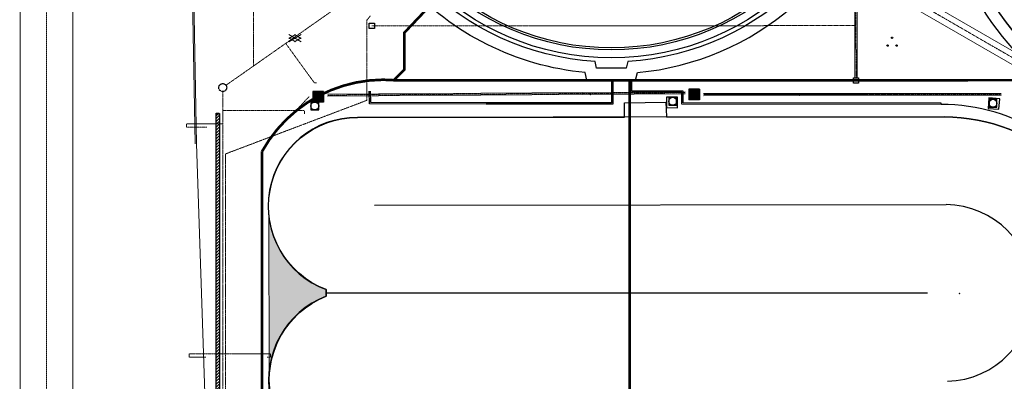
# Model space of a CAD drawing. Header units: metres. Extents: x -270273 to 328371, y -146885 to 591473.
# Tile 263 of 473: x -196725 to -121995, y 438410 to 465826. Entities that reach past the tile are written whole.
import ezdxf
from ezdxf.lldxf.tags import DXFTag

# ---------------------------------------------------------------- set-up
doc = ezdxf.new("R2010")
doc.units = ezdxf.units.M
for name, pattern in [('DASHED', [19.05, 12.7, -6.35]), ('GRENS', [1, 0.5, -0.25, 0, -0.25]), ('RI-AWZI_PROCESLEIDING', [18.45, 6, -1.8, 1.75, -1.8, 1.75, -1.8, 1.75, -1.8]), ('RI-AWZI_TERREINRIOLERING', [19.8, 6, -1.8, 2.4, -1.8, 1.8, -1.8, 2.4, -1.8]), ('STIPPELFIJN', [0.375, 0.25, -0.125])]:
    doc.linetypes.add(name, pattern=pattern)
for name, color, linetype, lineweight in [('B-CO-BC-BETONVORM-G', 50, 'Continuous', 18), ('B-XX-KG-KADASTRAAL-G', 2, 'GRENS', 18), ('B-XX-RI-AWZI_PROCESLEIDING-G', 30, 'RI-AWZI_PROCESLEIDING', 18), ('B-XX-RI-AWZI_TERREINRIOLERING-G', 211, 'RI-AWZI_TERREINRIOLERING', 18), ('B-XX-VH-BETONPLAAT-V', 253, 'Continuous', 18), ('B-XX-VH-VERHARDING-V', 253, 'Continuous', 18), ('B-XX-WH-WATER-G', 150, 'Continuous', 18)]:
    doc.layers.add(name, color=color, linetype=linetype, lineweight=lineweight)
for name, color, linetype in [('B-ME-RI-PUT-G', 253, 'Continuous'), ('B-XX-GR-BOOM-PAAL-G', 27, 'Continuous'), ('B-XX-GR-KRUIDEN-G', 98, 'Continuous'), ('B-XX-OG-BEBOUWING-G', 1, 'Continuous'), ('B-XX-VH-KANTVERHARDING-G', 253, 'Continuous'), ('B-XX-VH-KANTVERHARDING-GN', 60, 'STIPPELFIJN')]:
    doc.layers.add(name, color=color, linetype=linetype)
doc.layers.add('B-XX-KL-ELEKTRA-G_HDSR', color=190, linetype='HDSR_Elektra', transparency=0.5)
doc.styles.get("Standard").update_dxf_attribs({"font": 'iv-font.shx'})
tags = doc.linetypes.add('HDSR_Elektra', pattern='A,25,-2,["E",Standard,S=1.5,R=0,X=0,Y=-0.75],-4', length=31).pattern_tags.tags
tags[6] = DXFTag(74, 10)

# ---------------------------------------------------------------- blocks, each defined once
blk = doc.blocks.new('ASFALT')
at = {"layer": 'B-XX-VH-VERHARDING-V', "color": 251}
for p, q in [((0.042, 0.28), (-0.467, -0.025)), ((-0.467, 0.025), (0.042, -0.28)), ((0.467, -0.025), (-0.042, 0.28)), ((-0.042, -0.28), (0.467, 0.025))]:
    blk.add_line(p, q, dxfattribs=at)
for points in [[(0.467, -0.28), (-0.467, 0.28)], [(-0.467, -0.28), (0.467, 0.28)]]:
    blk.add_lwpolyline(points, dxfattribs=at)

msp = doc.modelspace()

# ---------------------------------------------------------------- hatches: boundary and pattern name
at = {"layer": 'B-XX-GR-BOOM-PAAL-G'}
h = msp.add_hatch(color=256, dxfattribs=at)
edge = h.paths.add_edge_path()
edge.add_arc((-130515.7327, 464459.5479), 50, 19.105802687, 379.105802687)
edge = h.paths.add_edge_path()
edge.add_arc((-130856.6285, 463867.1283), 50, 19.105802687, 379.105802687)
edge = h.paths.add_edge_path()
edge.add_arc((-130173.1301, 463868.1137), 50, 19.105802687, 379.105802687)
at = {"layer": 'B-XX-GR-KRUIDEN-G'}
h = msp.add_hatch(dxfattribs=at)
h.set_pattern_fill('SWAMP', color=256, scale=200, angle=-97.457491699, style=0)
h.set_pattern_definition([(0.0124, (-169787, 422764.2), (2539.05, 4399.95), [635, -4445]), (90.0124, (-169469.6, 422764.3), (-2540.95, 4398.85), [317.5, -8481.32]), (90.0124, (-169390.2, 422764.3), (-2540.95, 4398.85), [254, -8544.82]), (90.0124, (-169549, 422764.3), (-2540.95, 4398.85), [254, -8544.82]), (60.0124, (-169311, 422764.3), (-2540.94, 4398.855), [203.2, -4876.8]), (120.0124, (-169628.3, 422764.3), (-5079.99, -1.09), [203.2, -4876.8])])
edge = h.paths.add_edge_path()
edge.add_line((36170.9472, 467983.6184), (38807.233, 461086.9412))
edge.add_line((38807.233, 461086.9412), (38810.3624, 446608.8711))
edge.add_line((38810.3624, 446608.8711), (36139.8786, 446617.0471))
edge.add_line((36139.8786, 446617.0471), (36139.3863, 448894.8075))
edge.add_arc((26136.1817, 449088.8049), 10005.0855, -1.111027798, 90.281146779)
edge.add_line((26087.0876, 459093.77), (-20270.5154, 459143.9755))
edge.add_arc((-20265.5372, 463740.6222), 4596.6494, -137.937036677, -90.062051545, ccw=False)
edge.add_arc((-19672.5507, 464275.7307), 5395.3822, 181.617068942, 222.062963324, ccw=False)
edge.add_line((-25065.7842, 464123.4761), (-24911.4892, 502084.5462))
edge.add_line((-24911.4892, 502084.5462), (-40389.596, 502066.3386))
edge.add_line((-40389.596, 502066.3386), (-40389.5679, 501936.3442))
edge.add_line((-40389.5679, 501936.3442), (-53833.1309, 502045.977))
edge.add_line((-53833.1309, 502045.977), (-53832.4793, 499030.9938))
edge.add_arc((-53104.9668, 477843.061), 21200.4192, 91.966544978, 195.541667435)
edge.add_line((-73530.2108, 472162.6399), (-85297.5491, 472187.7091))
edge.add_arc((-105694.9499, 477855.2396), 21170.1409, -15.528246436, -5.121634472)
edge.add_line((-84609.3324, 475965.3729), (-84426.1974, 476009.7959))
edge.add_line((-84426.1974, 476009.7959), (-84404.1656, 479488.6016))
edge.add_line((-84404.1656, 479488.6016), (-84592.4424, 479546.1089))
edge.add_arc((-105694.9499, 477855.2396), 21170.1409, 4.581120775, 40.164163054)
edge.add_line((-89516.7368, 491509.5535), (-88685.4405, 492457.8708))
edge.add_line((-88685.4405, 492457.8708), (-91129.8677, 494858.1815))
edge.add_line((-91129.8677, 494858.1815), (-91980.7846, 493982.7483))
edge.add_arc((-105694.9499, 477855.2396), 21170.1409, 49.623538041, 84.878365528)
edge.add_line((-103805.0832, 498940.8572), (-103849.5062, 499123.9922))
edge.add_line((-103849.5062, 499123.9922), (-107328.3119, 499146.024))
edge.add_line((-107328.3119, 499146.024), (-107385.8192, 498957.7472))
edge.add_arc((-105694.9499, 477855.2396), 21170.1409, 94.581120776, 174.693162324)
edge.add_line((-126774.3486, 479813.2536), (-126963.3386, 479758.1356))
edge.add_line((-126963.3386, 479758.1356), (-126970.8713, 478568.7335))
edge.add_line((-126970.8713, 478568.7335), (-131112.6749, 478567.8383))
edge.add_arc((-151816.1218, 482872.4158), 21146.2078, -11.745369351, -5.344839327)
edge.add_line((-130761.8556, 480902.6507), (-130187.6684, 481039.2303))
edge.add_line((-130187.6684, 481039.2303), (-130188.4691, 484743.9745))
edge.add_line((-130188.4691, 484743.9745), (-130763.9199, 484864.1226))
edge.add_arc((-151816.1218, 482872.4158), 21146.2078, 5.40455287, 40.294335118)
edge.add_line((-135687.2267, 496547.9723), (-133699.597, 498565.198))
edge.add_line((-133699.597, 498565.198), (-136154.7736, 501065.7068))
edge.add_line((-136154.7736, 501065.7068), (-138168.0435, 499024.5692))
edge.add_arc((-151816.1218, 482872.4158), 21146.2078, 49.803206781, 84.655160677)
edge.add_line((-149846.3567, 503926.6821), (-149982.9363, 504500.8693))
edge.add_line((-149982.9363, 504500.8693), (-153687.6805, 504500.0685))
edge.add_line((-153687.6805, 504500.0685), (-153807.8287, 503924.6178))
edge.add_arc((-151816.1218, 482872.4158), 21146.2078, 95.40455287, 174.615348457)
edge.add_line((-172869.0143, 484856.8102), (-173444.5807, 484736.4292))
edge.add_line((-173444.5807, 484736.4292), (-173443.9373, 481031.7179))
edge.add_line((-173443.9373, 481031.7179), (-172869.7027, 480895.3377))
edge.add_arc((-151816.1218, 482872.4158), 21146.2078, 185.364740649, 210.810186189)
edge.add_line((-169977.941, 472041.422), (-173156.5236, 469766.6195))
edge.add_line((-173156.5236, 469766.6195), (-173318.7736, 469986.9156))
edge.add_line((-173318.7736, 469986.9156), (-183515.6316, 470032.0264))
edge.add_line((-183515.6316, 470032.0264), (-178966.2174, 504414.1056))
edge.add_line((-178966.2174, 504414.1056), (-138029.0908, 505121.838))
edge.add_line((-138029.0908, 505121.838), (-125211.8682, 505143.466))
edge.add_line((-125211.8682, 505143.466), (-121440.4628, 504962.4419))
edge.add_line((-121440.4628, 504962.4419), (-88409.978, 505411.5782))
edge.add_line((-88409.978, 505411.5782), (-55380.4993, 505934.7039))
edge.add_line((-55380.4993, 505934.7039), (-30572.423, 504796.219))
edge.add_line((-30572.423, 504796.219), (7219.6754, 502185.0736))
edge.add_line((7219.6754, 502185.0736), (36199.6742, 500183.6794))
edge.add_line((36199.6742, 500183.6794), (36170.9472, 467983.6184))
h.paths.add_polyline_path([(-84127.6167, 501450.8827), (-82224.8295, 503264.2573), (-80386.3966, 501456.3581), (-80382.3411, 499652.57), (-82305.7412, 499659.2658)], flags=16)
at = {"layer": 'B-XX-VH-KANTVERHARDING-GN'}
h = msp.add_hatch(dxfattribs=at)
h.set_pattern_fill('ANSI31', color=256, scale=50, angle=-97.457491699, style=0)
h.set_pattern_definition([(44.22691, (-138342.1, 392537.74), (-110.7284, 113.75756), [])])
h.paths.add_polyline_path([(-181542.3742, 398221.9747), (-181792.3742, 398221.9207), (-181805.4567, 458748.0462), (-181555.4567, 458748.1002)])
at = {"layer": 'B-XX-VH-VERHARDING-V'}
h = msp.add_hatch(dxfattribs=at)
h.set_pattern_fill('AR-CONC', color=256, scale=2.5, angle=-97.457491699, style=0)
h.set_pattern_definition([(50.0124, (-169787.06, 422764.22), (455.4703, -39.7493), [47.625, -523.875]), (355.0124, (-169787.06, 422764.22), (-88.21, 477.6226), [38.1, -419.1]), (100.4634, (-169749.1, 422760.9), (367.2616, 437.871), [40.475, -445.225]), (46.1966, (-169787.1, 422891.2), (677.72, -104.959), [71.437, -785.812]), (96.648, (-169730.6, 422882.5), (593.377, 618.692), [60.712, -667.837]), (351.1964, (-169787.1, 422891.2), (593.378, 618.691), [57.15, -628.65]), (21.0124, (-169723.58, 422859.5), (379.0925, -255.582), [47.625, -523.875]), (326.0124, (-169723.6, 422859.5), (154.4055, 460.503), [38.1, -419.1]), (71.4638, (-169692, 422838.2), (533.497, 204.9225), [40.475, -445.225]), (37.5124, (-169787.06, 422764.22), (7.6758, 211.3893), [0, -414.02, 0, -425.45, 0, -420.6875]), (7.5124, (-169787.06, 422764.22), (166.995, 250.4875), [0, -242.57, 0, -404.495, 0, -160.3375]), (327.5124, (-169928.66, 422764.2), (338.9796, -14.2486), [0, -158.75, 0, -495.3, 0, -657.225]), (317.5124, (-169992.16, 422764.18), (370.3092, 63.6463), [0, -206.375, 0, -328.93, 0, -466.725])])
edge = h.paths.add_edge_path()
edge.add_line((-177780.142, 438511.6841), (-177824.6447, 451308.5815))
edge.add_arc((-171092.9595, 451679.1701), 6741.8783, 183.151031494, 249.443428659)
edge.add_line((-173460.2489, 445366.5745), (-173467.5238, 444851.8916))
edge.add_arc((-170963.3253, 438511.7039), 6816.8167, 111.552646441, 180.000167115)

# ---------------------------------------------------------------- linework, layer by layer
at = {"layer": 'B-CO-BC-BETONVORM-G'}
for points in [[(-112461.1445, 458333.0941), (-132058.2548, 469630.2283, -0.0216437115), (-132112.8078, 469664.9047), (-134968.4326, 471658.6268)], [(-112910.6293, 457553.374), (-132507.7396, 468850.5082, -0.0216437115), (-132628.019, 468926.9633), (-135483.6438, 470920.6854)]]:
    msp.add_lwpolyline(points, format="xyb", dxfattribs=at)
at = {"layer": 'B-ME-RI-PUT-G'}
for p, q in [((-173658.6516, 460393.9206), (-174468.6515, 460393.6686)), ((-174468.6515, 460393.6686), (-174468.3995, 459583.6686)), ((-174401.1515, 460393.6896), (-174400.8995, 459583.6896)), ((-174333.6515, 460393.7106), (-174333.3995, 459583.7106)), ((-174266.1515, 460393.7316), (-174265.8995, 459583.7316)), ((-174198.6515, 460393.7526), (-174198.3995, 459583.7526)), ((-174131.1515, 460393.7736), (-174130.8995, 459583.7736)), ((-174063.6515, 460393.7946), (-174063.3995, 459583.7946)), ((-173996.1515, 460393.8156), (-173995.8996, 459583.8156)), ((-173928.6515, 460393.8366), (-173928.3996, 459583.8366)), ((-173861.1515, 460393.8576), (-173860.8996, 459583.8576)), ((-173793.6516, 460393.8786), (-173793.3996, 459583.8786)), ((-173726.1516, 460393.8996), (-173725.8996, 459583.8996)), ((-173658.6516, 460393.9206), (-173658.3996, 459583.9206)), ((-145120.4278, 460551.2926), (-145930.4278, 460551.0406)), ((-145930.4278, 460551.0406), (-145930.1758, 459741.0406)), ((-145120.4068, 460483.7926), (-145930.4068, 460483.5406)), ((-145120.3858, 460416.2926), (-145930.3858, 460416.0406)), ((-145120.3648, 460348.7926), (-145930.3648, 460348.5406)), ((-145862.9278, 460551.0616), (-145862.6758, 459741.0616)), ((-145795.4278, 460551.0826), (-145795.1758, 459741.0826)), ((-145727.9278, 460551.1036), (-145727.6758, 459741.1036)), ((-145660.4278, 460551.1246), (-145660.1758, 459741.1246)), ((-145592.9278, 460551.1456), (-145592.6758, 459741.1456)), ((-145525.4278, 460551.1666), (-145525.1758, 459741.1666)), ((-145457.9278, 460551.1876), (-145457.6758, 459741.1876)), ((-145390.4278, 460551.2086), (-145390.1758, 459741.2086)), ((-145322.9278, 460551.2296), (-145322.6758, 459741.2296)), ((-145255.4278, 460551.2506), (-145255.1758, 459741.2506)), ((-145187.9278, 460551.2716), (-145187.6758, 459741.2716)), ((-145120.4278, 460551.2926), (-145120.1758, 459741.2926)), ((-173658.6306, 460326.4206), (-174468.6305, 460326.1686)), ((-173658.6096, 460258.9206), (-174468.6095, 460258.6686)), ((-173658.5886, 460191.4206), (-174468.5885, 460191.1686)), ((-173658.5676, 460123.9206), (-174468.5675, 460123.6686)), ((-173658.5466, 460056.4206), (-174468.5465, 460056.1686)), ((-173658.5256, 459988.9206), (-174468.5255, 459988.6686)), ((-173658.5046, 459921.4206), (-174468.5045, 459921.1686)), ((-173658.4836, 459853.9206), (-174468.4835, 459853.6686)), ((-173658.4626, 459786.4206), (-174468.4625, 459786.1686)), ((-173658.4416, 459718.9206), (-174468.4415, 459718.6686)), ((-173658.4206, 459651.4206), (-174468.4205, 459651.1686)), ((-145120.3438, 460281.2926), (-145930.3438, 460281.0406)), ((-145120.3228, 460213.7926), (-145930.3228, 460213.5406)), ((-145120.3018, 460146.2926), (-145930.3018, 460146.0406)), ((-145120.2808, 460078.7926), (-145930.2808, 460078.5406)), ((-145120.2598, 460011.2926), (-145930.2598, 460011.0406)), ((-145120.2388, 459943.7926), (-145930.2388, 459943.5406)), ((-145120.2178, 459876.2926), (-145930.2178, 459876.0406)), ((-145120.1968, 459808.7926), (-145930.1968, 459808.5406)), ((-145120.1758, 459741.2926), (-145930.1758, 459741.0406)), ((-173658.3996, 459583.9206), (-174468.3995, 459583.6686))]:
    msp.add_line(p, q, dxfattribs=at)
at = {"layer": 'B-ME-RI-PUT-G', "lineweight": -3, "flags": 128}
for points in [[(-170198.2215, 465168.4419), (-170198.3086, 465568.4419), (-169798.3086, 465568.5289), (-169798.2215, 465168.529)], [(-133450.4241, 461007.4213), (-133450.5112, 461407.4213), (-133050.5112, 461407.5083), (-133050.4241, 461007.5083)]]:
    msp.add_lwpolyline(points, close=True, dxfattribs=at)
at = {"layer": 'B-ME-RI-PUT-G'}
for points in [[(-147628.575, 459961.7127), (-147642.6586, 459161.8371), (-146801.2419, 459147.0219), (-146787.1582, 459946.8975), (-147628.575, 459961.7127)], [(-123158.4869, 459897.5583), (-123224.4285, 459100.2812), (-122407.8763, 459032.7447), (-122341.9348, 459830.0227), (-123158.4869, 459897.5583)]]:
    msp.add_lwpolyline(points, dxfattribs=at)
for points in [[(-147462.1945, 459341.4741), (-146862.1945, 459341.6038), (-146862.3242, 459941.6038), (-147462.3242, 459941.4741)], [(-123152.2284, 459189.9878), (-122552.2284, 459190.1175), (-122552.3581, 459790.1175), (-123152.3581, 459789.9878)], [(-174630.5736, 458982.639), (-174030.5737, 458982.7686), (-174030.7034, 459582.7686), (-174630.7033, 459582.6389)]]:
    msp.add_lwpolyline(points, close=True, dxfattribs=at)
for centre, radius in [((-174063.5255, 459988.7946), 390), ((-145525.3018, 460146.1666), 390), ((-147162.2594, 459641.539), 300), ((-122852.2932, 459490.0527), 300), ((-174330.6385, 459282.7038), 300)]:
    msp.add_circle(centre, radius, dxfattribs=at)
at = {"layer": 'B-XX-GR-BOOM-PAAL-G'}
for centre in [(-130515.7327, 464459.5479), (-130856.6285, 463867.1283), (-130173.1301, 463868.1137)]:
    msp.add_circle(centre, 50, dxfattribs=at)
at = {"layer": 'B-XX-KG-KADASTRAAL-G', "ltscale": 0.8}
msp.add_lwpolyline([(-50800.4104, 512926.7489), (-187973.8805, 509712.4139), (-193014.1739, 485764.1523), (-194700.0152, 467756.9899), (-194702.7623, 430700.4997), (-194643.0153, 425651.1594), (-194645.629, 390395.6931), (-194746.6358, 381630.952), (-160621.1617, 380139.4), (-150747.9274, 380175.5005), (-150748.3737, 382180.1951), (-144930.2857, 382204.3167), (-139629.1935, 382150.7584), (-130664.2301, 381852.4047), (-130677.9589, 379891.208), (-117630.3939, 379417.5318)], dxfattribs=at)
at = {"layer": 'B-XX-KL-ELEKTRA-G_HDSR', "linetype": 'DASHED', "const_width": 200}
for points in [[(-168322.8384, 461247.0938), (-167538.1733, 462032.0989), (-167538.7796, 464832.0988), (-151942.3311, 481235.4763)], [(-168138, 461231.969), (-119433.6076, 461242.4962), (-115729.2059, 455758.3197), (-115728.1062, 450670.312)], [(-150433.6201, 461235.8025), (-150426.1916, 426928.8954)], [(-178327.4627, 432806.781), (-178332.4405, 455836.7805)]]:
    msp.add_lwpolyline(points, dxfattribs=at)
msp.add_lwpolyline([(-168137.8881, 461231.969, 0.2968485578), (-178332.4405, 455836.7805)], format="xyb", dxfattribs=at)
at = {"layer": 'B-XX-OG-BEBOUWING-G', "ltscale": 1.6}
for p, q in [((-169784.6117, 451766.863), (-126419.2661, 451812.5319)), ((-173463.8871, 445109.2331), (-127836.5893, 445123.4276))]:
    msp.add_line(p, q, dxfattribs=at)
at = {"layer": 'B-XX-OG-BEBOUWING-G'}
for points in [[(-138124.481, 497787.1032), (-136156.2324, 499782.5963), (-134961.9937, 498566.3072), (-136917.5697, 496581.6125, -0.1722066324), (-131608.4536, 484121.0449), (-131088.1847, 484012.4181), (-131087.7919, 481750.2323), (-131608.2909, 481626.4233, -0.3784841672), (-150563.1103, 462665.0189), (-150686.7385, 462144.4769), (-152948.9244, 462144.084), (-153057.7318, 462664.3151, -0.3785461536), (-172023.5188, 481619.4043), (-172544.0608, 481743.0325), (-172544.4537, 484005.2184), (-172024.2226, 484114.0258, -0.3786081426), (-153064.7509, 503080.0841), (-152956.1242, 503600.3529), (-150693.9383, 503600.7458), (-150570.1293, 503080.2468, -0.1719370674)], [(-125925.3848, 479123.3551), (-126067.6034, 479081.8777), (-126080.9352, 476976.8021), (-125944.5023, 476941.8722, 0.3830161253), (-106963.0654, 457624.8048), (-106921.588, 457482.5861), (-104816.5124, 457469.2544), (-104781.5825, 457605.6873, 0.3844101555), (-85458.5904, 476685.4685), (-85321.726, 476718.6676), (-85308.3943, 478823.7432), (-85450.0761, 478867.0185, 0.3830161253), (-104525.1788, 498091.5992), (-104558.3779, 498228.4635), (-106663.4535, 498241.7953), (-106706.7288, 498100.1134, 0.3816233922)]]:
    msp.add_lwpolyline(points, format="xyb", close=True, dxfattribs=at)
for points in [[(-125932.0612, 476733.5879, 0.3827550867), (-106825.4656, 457598.5368), (-106779.4478, 457455.5623), (-104763.7156, 457421.4632), (-104721.2708, 457609.8514, 0.3836711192), (-85459.4675, 476693.7548)], [(-171068.4695, 431695.6982, -0.8211431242), (-173467.5238, 444851.8916), (-173461.9631, 445367.2064), (-173460.2489, 445366.5745, -0.835829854), (-171079.2971, 458421.0345), (-152404.4262, 458448.6514), (-150819.1734, 458448.5925), (-150819.0979, 459521.5295), (-147689.0908, 459569.3057), (-147634.9241, 458449.8757), (-138570.9539, 458452.2022), (-126544.753, 458455.2891, -0.190392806), (-117398.426, 454852.3447)], [(-113360.5657, 442811.4427, -0.3475237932), (-125662.1683, 431711.0854)]]:
    msp.add_lwpolyline(points, format="xyb", dxfattribs=at)
for points in [[(-126544.753, 458455.2891), (-156244.283, 458447.6658), (-171079.297, 458421.0348)], [(-173460.2489, 445366.5745), (-173467.5238, 444851.8916)]]:
    msp.add_lwpolyline(points, dxfattribs=at)
for radius in [19938.4213, 19338.4213, 19188.4213]:
    msp.add_circle((-151816.1218, 482872.4158), radius, dxfattribs=at)
for centre, radius, start, end in [((-171132.6765, 451686.4141), 6734.832, 89.545877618, 249.781448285), ((-126531.0307, 445079.3571), 13375.939, 46.940024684, 90.058782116), ((-126541.4846, 445052.6809), 13370.1073, 269.876248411, 8.216718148), ((-171032.805, 438499.0342), 6803.4295, 110.96922036, 269.699884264)]:
    msp.add_arc(centre, radius, start, end, dxfattribs=at)
at = {"layer": 'B-XX-OG-BEBOUWING-G', "ltscale": 1.6}
msp.add_arc((-126499.3611, 445110.1688), 6702.8416, 271.570689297, 89.315332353, dxfattribs=at)
at = {"layer": 'B-XX-RI-AWZI_PROCESLEIDING-G'}
msp.add_lwpolyline([(-112685.8869, 457943.2341), (-132282.9972, 469240.3682, -0.0216437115), (-132370.4134, 469295.934), (-135221.9357, 471286.7918)], format="xyb", dxfattribs=at)
at = {"layer": 'B-XX-RI-AWZI_TERREINRIOLERING-G'}
msp.add_line((-170379.5714, 465785.2612), (-170112.4645, 466117.763), dxfattribs=at)
at = {"layer": 'B-XX-RI-AWZI_TERREINRIOLERING-G', "linetype": 'Continuous', "ltscale": 0.5}
for points in [[(-133357.9881, 495533.47), (-133350.6119, 461407.4431)], [(-133157.9881, 495533.5132), (-133150.6119, 461407.4864)]]:
    msp.add_lwpolyline(points, dxfattribs=at)
at = {"layer": 'B-XX-RI-AWZI_TERREINRIOLERING-G', "ltscale": 0.5}
msp.add_lwpolyline([(-133257.9881, 495533.4916), (-133250.6119, 461407.4648)], dxfattribs=at)
at = {"layer": 'B-XX-RI-AWZI_TERREINRIOLERING-G'}
for points in [[(-178582.3414, 469963.0619), (-178582.3954, 470213.0619), (-178980.3776, 470212.9759), (-178978.6712, 462318.0436)], [(-171914.0539, 467267.0181), (-181067.7986, 460854.5477)], [(-170378.2588, 459712.1797), (-170379.5714, 465785.2612)], [(-133251.4698, 465376.4281), (-169998.265, 465368.4854)], [(-174205.4352, 461047.3228), (-174366.3441, 461047.288), (-176535.8414, 464029.3185)], [(-181313.4422, 460382.4217), (-181305.3515, 422950.9002)], [(-170378.2588, 459712.1797), (-181112.4186, 455646.8694), (-181106.8933, 430084.1693), (-164322.2355, 430087.7973)], [(-177424.376, 457178.2608), (-174763.5255, 459988.5768)], [(-146225.3305, 460279.0204), (-173363.5515, 460108.4083)], [(-122225.3029, 460153.4152), (-144825.3018, 460146.3844)], [(-182516.7139, 457690.1901), (-184066.7139, 457689.855), (-184066.7679, 457939.855), (-181312.9143, 457940.4503)], [(-182607.4995, 440245.8596), (-183869.2977, 440245.5869), (-183869.3518, 440495.5869), (-180247.959, 440496.3696)], [(-177946.9569, 440246.867), (-177696.9569, 440246.921), (-177697.0109, 440496.921), (-180347.0109, 440496.3482)]]:
    msp.add_lwpolyline(points, dxfattribs=at)
at = {"layer": 'B-XX-RI-AWZI_TERREINRIOLERING-G', "linetype": 'Continuous'}
for points in [[(-146225.3554, 460359.0204), (-173363.5764, 460188.4083)], [(-146225.3056, 460199.0204), (-173363.5266, 460028.4083)], [(-122225.3278, 460233.4152), (-144825.3267, 460226.3844)], [(-122225.278, 460073.4152), (-144825.277, 460066.3844)]]:
    msp.add_lwpolyline(points, dxfattribs=at)
at = {"layer": 'B-XX-RI-AWZI_TERREINRIOLERING-G', "flags": 128}
msp.add_lwpolyline([(-175107.6627, 458700.0924), (-175107.7168, 458950.0924), (-181313.1323, 458948.7512)], dxfattribs=at)
at = {"layer": 'B-XX-RI-AWZI_TERREINRIOLERING-G', "lineweight": -3}
msp.add_circle((-181313.507, 460682.4217), 300, dxfattribs=at)
at = {"layer": 'B-XX-RI-AWZI_TERREINRIOLERING-G'}
for centre in [(-169425.2966, 460138.7314), (-161425.297, 460141.2202), (-153425.2974, 460143.709), (-137525.3022, 460148.6554), (-129525.3026, 460151.1442), (-125404.2857, 445076.299)]:
    msp.add_circle(centre, 25, dxfattribs=at)
at = {"layer": 'B-XX-VH-BETONPLAAT-V'}
for p, q in [((-183414.9647, 456413.5176), (-183663.476, 470946.7072)), ((-183305.3269, 456413.6892), (-183579.1901, 470913.0183)), ((-179383.2662, 340291.7802), (-183305.3269, 456413.6892))]:
    msp.add_line(p, q, dxfattribs=at)
at = {"layer": 'B-XX-VH-KANTVERHARDING-G'}
msp.add_lwpolyline([(-115407.4275, 459050.0574), (-118947.638, 457079.9742, 0.1455793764), (-126780.0634, 459401.0878), (-146476.6016, 459424.713), (-146478.3495, 460320.5171), (-150363.3475, 460334.8747), (-150367.692, 461244.5323), (-149975.4239, 461244.6004), (-149839.0437, 461818.835, 0.3158129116), (-131346.0699, 477567.7878), (-126977.2045, 477568.7321), (-126985.3705, 476279.3299), (-126802.8128, 476232.591, 0.2599208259), (-115412.5752, 459047.1928, 0.5364156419)], format="xyb", close=True, dxfattribs=at)
msp.add_lwpolyline([(-151702.3239, 461244.3005), (-153680.1353, 461243.957), (-153800.5162, 461819.5233, -0.1862425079), (-167427.8689, 468609.3356, -0.1862425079)], format="xyb", dxfattribs=at)
for points in [[(-151702.3239, 461244.3005), (-151707.1697, 459414.5052), (-161325.9875, 459434.103), (-170177.6527, 459451.1098), (-170200.5455, 460396.5906)], [(-151802.3243, 461244.2831), (-151806.9046, 459514.7086), (-161325.7838, 459534.1028), (-170080.0401, 459550.9224), (-170100.5288, 460397.11)], [(-126780.0634, 459401.0878), (-126779.9434, 459501.0877), (-146376.7963, 459524.5934), (-146378.5437, 460420.1489), (-150263.8222, 460434.5076), (-150267.691, 461244.5497)]]:
    msp.add_lwpolyline(points, dxfattribs=at)
at = {"layer": 'B-XX-VH-KANTVERHARDING-GN'}
msp.add_lwpolyline([(-181542.3742, 398221.9747), (-181792.3742, 398221.9207), (-181805.4567, 458748.0462), (-181555.4567, 458748.1002), (-181542.3742, 398221.9747)], dxfattribs=at)
at = {"layer": 'B-XX-VH-VERHARDING-V'}
msp.add_lwpolyline([(-177780.142, 438511.6841), (-177824.6447, 451308.5815, 0.2976017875), (-173460.2489, 445366.5745), (-173467.5238, 444851.8916, 0.3078671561), (-177780.142, 438511.6841, 7.8076225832)], format="xyb", dxfattribs=at)
at = {"layer": 'B-XX-WH-WATER-G'}
msp.add_lwpolyline([(-152748.3221, 382171.9034), (-160581.6091, 382139.5807), (-192724.4512, 383544.4761), (-192700.0221, 467663.4996), (-191033.5277, 485464.0098), (-186539.7572, 506815.5428, 1), (-190454.004, 507639.3585), (-194994.8201, 486064.2949), (-196699.9678, 467850.9118), (-196725.0071, 381630.5875, 0.4015613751), (-194812.3396, 379631.9143), (-160660.7144, 378139.2192), (-152739.6176, 378171.982, 0.9999827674), (-152756.162, 382171.9478)], format="xyb", dxfattribs=at)

# ---------------------------------------------------------------- block references
at = {"layer": 'B-XX-VH-VERHARDING-V', "xscale": 1000, "yscale": 1000, "zscale": 1000, "rotation": 0.01238424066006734}
msp.add_blockref('ASFALT', (-175825.9038, 464436.2988), dxfattribs=at)

doc.saveas('drawing.dxf')
